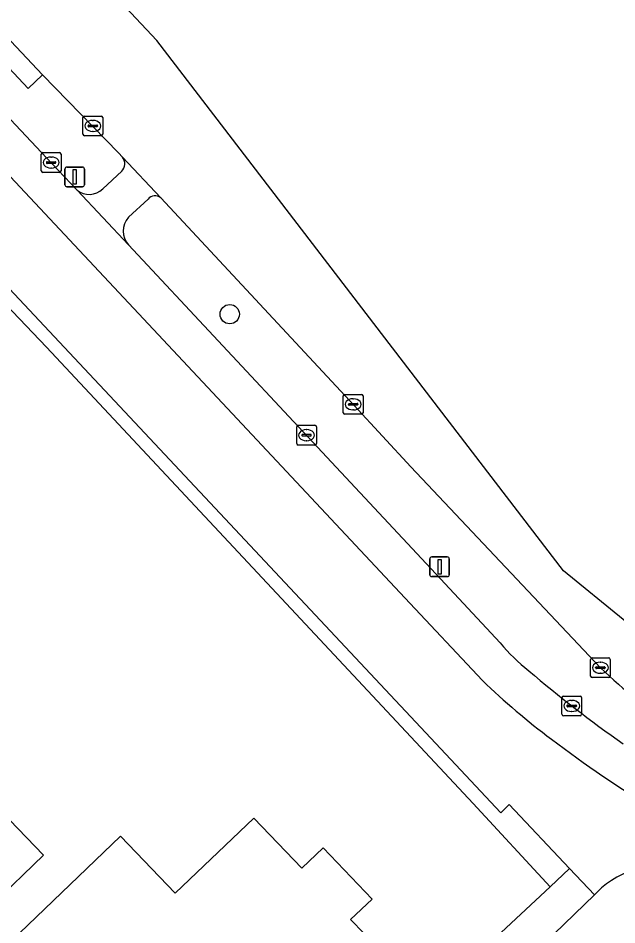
# Model space of a CAD drawing. Extents: x 162661 to 163484, y 380247 to 381230.
# Drawn here: x 163419 to 163449.33, y 380887.82 to 380933.79 of the extents above; entities that cross this region are included whole.
import ezdxf

# ---------------------------------------------------------------- set-up
doc = ezdxf.new("R2010")
doc.units = 0
for name, color, linetype in [('IMGEO_Berm_open', 7, 'Continuous'), ('IMGEO_Boom', 7, 'Continuous'), ('IMGEO_Erf', 7, 'Continuous'), ('IMGEO_Fietspad_gesloten', 7, 'Continuous'), ('IMGEO_Fietspad_open', 7, 'Continuous'), ('IMGEO_Groenvoorziening', 7, 'Continuous'), ('IMGEO_Hek', 7, 'Continuous'), ('IMGEO_Kolk', 7, 'Continuous'), ('IMGEO_Lichtmast', 7, 'Continuous'), ('IMGEO_Pand', 7, 'Continuous'), ('IMGEO_Rijbaan_lokaal_gesloten', 7, 'Continuous'), ('IMGEO_Rijbaan_lokaal_open', 7, 'Continuous'), ('IMGEO_Voetpad_open', 7, 'Continuous')]:
    doc.layers.add(name, color=color, linetype=linetype)

msp = doc.modelspace()

# ---------------------------------------------------------------- linework, layer by layer
at = {"layer": 'IMGEO_Berm_open'}
for points in [[(163297.492, 381058.211), (163297.629, 381058.041), (163301.939, 381053.48), (163304.039, 381051.234), (163315.711, 381038.75), (163343.734, 381008.697), (163351.893, 381000), (163369.825, 380980.883), (163383.497, 380966.224), (163404.827, 380943.419), (163407.337, 380940.661), (163420.715, 380926.423), (163421.985, 380925.068)], [(163424.286, 380926.734), (163424.08, 380926.952), (163420.229, 380930.905), (163419.518, 380930.223), (163413.374, 380936.785), (163414.099, 380937.456), (163413.226, 380938.384)], [(163423.286, 380925.13), (163424.249, 380926.021)], [(163425.583, 380924.605), (163424.595, 380923.691)], [(163436.025, 380914.155), (163426.223, 380924.673)], [(163424.587, 380922.291), (163433.683, 380912.569), (163440.156, 380905.623), (163443.416, 380902.118)], [(163448.501, 380900.854), (163438.895, 380911.038), (163436.025, 380914.155)]]:
    msp.add_lwpolyline(points, dxfattribs=at)
for centre, radius, start, end in [((163423.874, 380926.398), 0.532, 314.8414, 39.2174), ((163422.601, 380925.824), 0.975, 230.8391, 314.6177), ((163425.936, 380924.327), 0.449, 50.3285, 141.8013), ((163425.375, 380922.987), 1.051, 137.9156, 221.4296), ((163451.107, 380908.54), 10.02, 219.862, 231.4587), ((163484.98, 380947.64), 61.744, 229.48019, 235.09865), ((163469.852, 380923.402), 31.053, 226.5617, 244.6379)]:
    msp.add_arc(centre, radius, start, end, dxfattribs=at)
at = {"layer": 'IMGEO_Boom'}
msp.add_circle((163429.721, 380918.778), 0.489, dxfattribs=at)
at = {"layer": 'IMGEO_Erf'}
msp.add_lwpolyline([(163430.623, 380875.297), (163433.297, 380877.949), (163445.945, 380889.749), (163442.047, 380893.971), (163420.446, 380917.104), (163415.256, 380922.535)], dxfattribs=at)
for points in [[(163415.956, 380890.657), (163418.563, 380893.155), (163420.292, 380891.35), (163417.686, 380888.852)], [(163428.281, 380884.298), (163427.55, 380883.609), (163426.865, 380884.337), (163424.334, 380881.913), (163419.069, 380887.408), (163424.189, 380892.313), (163426.956, 380889.425), (163430.935, 380893.237), (163433.372, 380890.693), (163434.449, 380891.725), (163436.933, 380889.133), (163435.845, 380888.091), (163436.528, 380887.388), (163430.701, 380881.769)]]:
    msp.add_lwpolyline(points, close=True, dxfattribs=at)
at = {"layer": 'IMGEO_Fietspad_gesloten'}
for points in [[(163217.057, 381141.357), (163222.96, 381135.118), (163269.7, 381085.146), (163302.54, 381049.896), (163303.348, 381049.029), (163349.187, 381000), (163381.324, 380965.637), (163403.356, 380942.043), (163438.582, 380904.399), (163442.528, 380900.205)], [(163443.416, 380902.118), (163440.156, 380905.623), (163433.683, 380912.569), (163424.587, 380922.291), (163421.985, 380925.068), (163420.715, 380926.423), (163407.337, 380940.661), (163404.827, 380943.419), (163383.497, 380966.224), (163369.825, 380980.883), (163351.893, 381000), (163343.734, 381008.697), (163315.711, 381038.75), (163304.039, 381051.234), (163301.939, 381053.48), (163297.629, 381058.041), (163294.759, 381061.126), (163256.681, 381101.881), (163256.525, 381102.09), (163254.065, 381104.768), (163246.857, 381112.468), (163234.1, 381126.005)]]:
    msp.add_lwpolyline(points, dxfattribs=at)
for centre, radius, start, end in [((163451.107, 380908.54), 10.02, 219.862, 231.4587), ((163484.98, 380947.64), 61.744, 229.48019, 235.09865), ((163466.505, 380924.861), 34.392, 225.7999, 233.4319), ((163481.382, 380943.558), 58.277, 232.63667, 238.94198)]:
    msp.add_arc(centre, radius, start, end, dxfattribs=at)
at = {"layer": 'IMGEO_Fietspad_open'}
for points in [[(163426.223, 380924.673), (163424.286, 380926.734)], [(163424.249, 380926.021), (163423.286, 380925.13)], [(163421.985, 380925.068), (163424.587, 380922.291)], [(163424.595, 380923.691), (163425.583, 380924.605)]]:
    msp.add_lwpolyline(points, dxfattribs=at)
for centre, radius, start, end in [((163423.874, 380926.398), 0.532, 314.8414, 39.2174), ((163422.601, 380925.824), 0.975, 230.8391, 314.6177), ((163425.936, 380924.327), 0.449, 50.3285, 141.8013), ((163425.375, 380922.987), 1.051, 137.9156, 221.4296)]:
    msp.add_arc(centre, radius, start, end, dxfattribs=at)
at = {"layer": 'IMGEO_Groenvoorziening'}
msp.add_lwpolyline([(163415.256, 380922.535), (163420.446, 380917.104), (163442.047, 380893.971), (163445.945, 380889.749), (163446.938, 380890.675), (163443.876, 380893.919), (163443.444, 380893.497), (163412.943, 380926.047), (163412.498, 380925.633), (163412.305, 380925.853), (163410.47, 380924.152), (163411.625, 380922.936), (163400.67, 380912.577), (163401.222, 380911.928), (163412.189, 380922.438)], dxfattribs=at)
msp.add_lwpolyline([(163448.19, 380889.349), (163446.938, 380890.675), (163445.945, 380889.749), (163433.297, 380877.949), (163434.578, 380876.736), (163442.242, 380883.949), (163443.966, 380885.541), (163444.11, 380885.385)], close=True, dxfattribs=at)
at = {"layer": 'IMGEO_Hek'}
msp.add_lwpolyline([(163420.446, 380917.104), (163442.047, 380893.971)], dxfattribs=at)
at = {"layer": 'IMGEO_Kolk'}
for p, q in [((163422.286, 380927.897), (163422.286, 380928.749)), ((163422.361, 380928.823), (163423.213, 380928.823)), ((163423.287, 380928.749), (163423.287, 380927.897)), ((163422.545, 380928.317), (163422.545, 380928.329)), ((163422.983, 380928.28), (163422.585, 380928.28)), ((163422.588, 380928.366), (163422.986, 380928.366)), ((163422.774, 380928.603), (163422.799, 380928.603)), ((163423.029, 380928.329), (163423.029, 380928.317)), ((163423.213, 380927.823), (163422.361, 380927.823)), ((163422.797, 380928.043), (163422.772, 380928.043)), ((163420.175, 380926.04), (163420.175, 380926.892)), ((163420.25, 380926.966), (163421.102, 380926.966)), ((163421.176, 380926.892), (163421.176, 380926.04)), ((163420.434, 380926.46), (163420.434, 380926.472)), ((163420.872, 380926.423), (163420.474, 380926.423)), ((163420.477, 380926.509), (163420.875, 380926.509)), ((163420.663, 380926.746), (163420.688, 380926.746)), ((163420.918, 380926.472), (163420.918, 380926.46)), ((163421.102, 380925.966), (163420.25, 380925.966)), ((163420.686, 380926.186), (163420.661, 380926.186)), ((163435.473, 380913.783), (163435.473, 380914.635)), ((163435.548, 380914.709), (163436.4, 380914.709)), ((163435.961, 380914.489), (163435.986, 380914.489)), ((163436.474, 380914.635), (163436.474, 380913.783)), ((163435.732, 380914.203), (163435.732, 380914.215)), ((163436.17, 380914.166), (163435.772, 380914.166)), ((163435.775, 380914.252), (163436.173, 380914.252)), ((163436.216, 380914.215), (163436.216, 380914.203)), ((163436.4, 380913.709), (163435.548, 380913.709)), ((163435.984, 380913.929), (163435.959, 380913.929)), ((163433.111, 380912.22), (163433.111, 380913.072)), ((163433.186, 380913.146), (163434.038, 380913.146)), ((163434.112, 380913.072), (163434.112, 380912.22)), ((163433.37, 380912.64), (163433.37, 380912.652)), ((163433.808, 380912.603), (163433.41, 380912.603)), ((163433.413, 380912.689), (163433.811, 380912.689)), ((163433.599, 380912.926), (163433.624, 380912.926)), ((163433.854, 380912.652), (163433.854, 380912.64)), ((163434.038, 380912.146), (163433.186, 380912.146)), ((163433.622, 380912.366), (163433.597, 380912.366)), ((163447.996, 380900.43), (163447.996, 380901.282)), ((163448.071, 380901.356), (163448.923, 380901.356)), ((163448.484, 380901.136), (163448.509, 380901.136)), ((163448.997, 380901.282), (163448.997, 380900.43)), ((163448.255, 380900.85), (163448.255, 380900.862)), ((163448.693, 380900.813), (163448.295, 380900.813)), ((163448.298, 380900.899), (163448.696, 380900.899)), ((163448.739, 380900.862), (163448.739, 380900.85)), ((163448.923, 380900.356), (163448.071, 380900.356)), ((163448.507, 380900.576), (163448.482, 380900.576)), ((163446.544, 380898.496), (163446.544, 380899.348)), ((163446.619, 380899.422), (163447.471, 380899.422)), ((163447.545, 380899.348), (163447.545, 380898.496)), ((163446.803, 380898.916), (163446.803, 380898.928)), ((163447.241, 380898.879), (163446.843, 380898.879)), ((163446.846, 380898.965), (163447.244, 380898.965)), ((163447.032, 380899.202), (163447.057, 380899.202)), ((163447.287, 380898.928), (163447.287, 380898.916)), ((163447.471, 380898.422), (163446.619, 380898.422)), ((163447.055, 380898.642), (163447.03, 380898.642))]:
    msp.add_line(p, q, dxfattribs=at)
for points in [[(163422.286, 380927.897), (163422.286, 380928.749)], [(163422.361, 380928.823), (163423.213, 380928.823)], [(163423.287, 380928.749), (163423.287, 380927.897)], [(163423.213, 380927.823), (163422.361, 380927.823)], [(163420.175, 380926.04), (163420.175, 380926.892)], [(163420.25, 380926.966), (163421.102, 380926.966)], [(163421.176, 380926.892), (163421.176, 380926.04)], [(163421.102, 380925.966), (163420.25, 380925.966)], [(163435.473, 380913.783), (163435.473, 380914.635)], [(163435.548, 380914.709), (163436.4, 380914.709)], [(163436.474, 380914.635), (163436.474, 380913.783)], [(163436.4, 380913.709), (163435.548, 380913.709)], [(163433.111, 380912.22), (163433.111, 380913.072)], [(163433.186, 380913.146), (163434.038, 380913.146)], [(163434.112, 380913.072), (163434.112, 380912.22)], [(163434.038, 380912.146), (163433.186, 380912.146)], [(163447.996, 380900.43), (163447.996, 380901.282)], [(163448.071, 380901.356), (163448.923, 380901.356)], [(163448.997, 380901.282), (163448.997, 380900.43)], [(163448.923, 380900.356), (163448.071, 380900.356)], [(163446.544, 380898.496), (163446.544, 380899.348)], [(163446.619, 380899.422), (163447.471, 380899.422)], [(163447.545, 380899.348), (163447.545, 380898.496)], [(163447.471, 380898.422), (163446.619, 380898.422)]]:
    msp.add_lwpolyline(points, dxfattribs=at)
for centre, radius, start, end in [((163422.363, 380928.747), 0.0765, 91.552, 178.448), ((163422.363, 380928.747), 0.0765, 91.552, 178.448), ((163423.211, 380928.747), 0.0765, 1.552, 88.448), ((163423.211, 380928.747), 0.0765, 1.552, 88.448), ((163422.585, 380928.326), 0.0403, 85.8775, 175.7526), ((163422.582, 380928.316), 0.0366, 178.938, 274.7102), ((163422.986, 380928.323), 0.043, 264.8664, 352.4533), ((163422.99, 380928.328), 0.0386, 1.7309, 96.639), ((163422.363, 380927.899), 0.0765, 181.552, 268.448), ((163422.363, 380927.899), 0.0765, 181.552, 268.448), ((163423.211, 380927.899), 0.0765, 271.552, 358.448), ((163423.211, 380927.899), 0.0765, 271.552, 358.448), ((163420.252, 380926.89), 0.0765, 91.552, 178.448), ((163420.252, 380926.89), 0.0765, 91.552, 178.448), ((163421.1, 380926.89), 0.0765, 1.552, 88.448), ((163421.1, 380926.89), 0.0765, 1.552, 88.448), ((163420.474, 380926.469), 0.0403, 85.8775, 175.7526), ((163420.471, 380926.459), 0.0366, 178.938, 274.7102), ((163420.875, 380926.466), 0.043, 264.8664, 352.4533), ((163420.879, 380926.471), 0.0386, 1.7309, 96.639), ((163420.252, 380926.042), 0.0765, 181.552, 268.448), ((163420.252, 380926.042), 0.0765, 181.552, 268.448), ((163421.1, 380926.042), 0.0765, 271.552, 358.448), ((163421.1, 380926.042), 0.0765, 271.552, 358.448), ((163435.55, 380914.633), 0.0765, 91.552, 178.448), ((163435.55, 380914.633), 0.0765, 91.552, 178.448), ((163436.398, 380914.633), 0.0765, 1.552, 88.448), ((163436.398, 380914.633), 0.0765, 1.552, 88.448), ((163435.772, 380914.212), 0.0403, 85.8775, 175.7526), ((163435.769, 380914.202), 0.0366, 178.938, 274.7102), ((163436.173, 380914.209), 0.043, 264.8664, 352.4533), ((163436.177, 380914.214), 0.0386, 1.7309, 96.639), ((163435.55, 380913.785), 0.0765, 181.552, 268.448), ((163435.55, 380913.785), 0.0765, 181.552, 268.448), ((163436.398, 380913.785), 0.0765, 271.552, 358.448), ((163436.398, 380913.785), 0.0765, 271.552, 358.448), ((163433.188, 380913.07), 0.0765, 91.552, 178.448), ((163433.188, 380913.07), 0.0765, 91.552, 178.448), ((163434.036, 380913.07), 0.0765, 1.552, 88.448), ((163434.036, 380913.07), 0.0765, 1.552, 88.448), ((163433.41, 380912.649), 0.0403, 85.8775, 175.7526), ((163433.407, 380912.639), 0.0366, 178.938, 274.7102), ((163433.811, 380912.646), 0.043, 264.8664, 352.4533), ((163433.815, 380912.651), 0.0386, 1.7309, 96.639), ((163433.188, 380912.222), 0.0765, 181.552, 268.448), ((163433.188, 380912.222), 0.0765, 181.552, 268.448), ((163434.036, 380912.222), 0.0765, 271.552, 358.448), ((163434.036, 380912.222), 0.0765, 271.552, 358.448), ((163448.073, 380901.28), 0.0765, 91.552, 178.448), ((163448.073, 380901.28), 0.0765, 91.552, 178.448), ((163448.921, 380901.28), 0.0765, 1.552, 88.448), ((163448.921, 380901.28), 0.0765, 1.552, 88.448), ((163448.295, 380900.859), 0.0403, 85.8775, 175.7526), ((163448.292, 380900.849), 0.0366, 178.938, 274.7102), ((163448.696, 380900.856), 0.043, 264.8664, 352.4533), ((163448.7, 380900.861), 0.0386, 1.7309, 96.639), ((163448.073, 380900.432), 0.0765, 181.552, 268.448), ((163448.073, 380900.432), 0.0765, 181.552, 268.448), ((163448.921, 380900.432), 0.0765, 271.552, 358.448), ((163448.921, 380900.432), 0.0765, 271.552, 358.448), ((163446.621, 380899.346), 0.0765, 91.552, 178.448), ((163446.621, 380899.346), 0.0765, 91.552, 178.448), ((163447.469, 380899.346), 0.0765, 1.552, 88.448), ((163447.469, 380899.346), 0.0765, 1.552, 88.448), ((163446.843, 380898.925), 0.0403, 85.8775, 175.7526), ((163446.84, 380898.915), 0.0366, 178.938, 274.7102), ((163447.244, 380898.922), 0.043, 264.8664, 352.4533), ((163447.248, 380898.927), 0.0386, 1.7309, 96.639), ((163446.621, 380898.498), 0.0765, 181.552, 268.448), ((163446.621, 380898.498), 0.0765, 181.552, 268.448), ((163447.469, 380898.498), 0.0765, 271.552, 358.448), ((163447.469, 380898.498), 0.0765, 271.552, 358.448)]:
    msp.add_arc(centre, radius, start, end, dxfattribs=at)
for centre, major_axis, ratio, start_param, end_param in [((163422.773, 380928.323), (-0.387, 0.002), 0.722429, 4.712389, 7.853982), ((163422.798, 380928.323), (-0.39, 0.002), 0.717154, 1.570796, 4.712389), ((163420.662, 380926.466), (-0.387, 0.002), 0.722429, 4.712389, 7.853982), ((163420.687, 380926.466), (-0.39, 0.002), 0.717154, 1.570796, 4.712389), ((163435.96, 380914.209), (-0.387, 0.002), 0.722429, 4.712389, 7.853982), ((163435.985, 380914.209), (-0.39, 0.002), 0.717154, 1.570796, 4.712389), ((163433.598, 380912.646), (-0.387, 0.002), 0.722429, 4.712389, 7.853982), ((163433.623, 380912.646), (-0.39, 0.002), 0.717154, 1.570796, 4.712389), ((163448.483, 380900.856), (-0.387, 0.002), 0.722429, 4.712389, 7.853982), ((163448.508, 380900.856), (-0.39, 0.002), 0.717154, 1.570796, 4.712389), ((163447.031, 380898.922), (-0.387, 0.002), 0.722429, 4.712389, 7.853982), ((163447.056, 380898.922), (-0.39, 0.002), 0.717154, 1.570796, 4.712389)]:
    msp.add_ellipse(centre, major_axis=major_axis, ratio=ratio, start_param=start_param, end_param=end_param, dxfattribs=at)
at = {"layer": 'IMGEO_Lichtmast'}
for p, q in [((163421.372, 380925.337), (163421.372, 380926.137)), ((163421.372, 380926.137), (163421.372, 380925.337)), ((163421.472, 380926.237), (163422.262, 380926.237)), ((163422.262, 380926.237), (163421.472, 380926.237)), ((163422.362, 380926.137), (163422.362, 380925.337)), ((163422.362, 380925.337), (163422.362, 380926.137)), ((163422.262, 380925.237), (163421.472, 380925.237)), ((163421.472, 380925.237), (163422.262, 380925.237)), ((163439.852, 380905.574), (163439.852, 380906.374)), ((163439.852, 380906.374), (163439.852, 380905.574)), ((163439.952, 380906.474), (163440.742, 380906.474)), ((163440.742, 380906.474), (163439.952, 380906.474)), ((163440.842, 380906.374), (163440.842, 380905.574)), ((163440.842, 380905.574), (163440.842, 380906.374)), ((163440.742, 380905.474), (163439.952, 380905.474)), ((163439.952, 380905.474), (163440.742, 380905.474))]:
    msp.add_line(p, q, dxfattribs=at)
for points in [[(163421.792, 380926.112), (163421.942, 380926.112), (163421.942, 380925.362), (163421.792, 380925.362), (163421.792, 380926.112)], [(163440.272, 380906.349), (163440.422, 380906.349), (163440.422, 380905.599), (163440.272, 380905.599), (163440.272, 380906.349)]]:
    msp.add_lwpolyline(points, dxfattribs=at)
for centre, start, end in [((163421.472, 380926.137), 90, 180), ((163421.472, 380926.137), 90, 180), ((163422.262, 380926.137), 0, 90), ((163422.262, 380926.137), 360, 90), ((163421.472, 380925.337), 180, 270), ((163421.472, 380925.337), 180, 270), ((163422.262, 380925.337), 270, 0), ((163422.262, 380925.337), 270, 0), ((163439.952, 380906.374), 90, 180), ((163439.952, 380906.374), 90, 180), ((163440.742, 380906.374), 0, 90), ((163440.742, 380906.374), 360, 90), ((163439.952, 380905.574), 180, 270), ((163439.952, 380905.574), 180, 270), ((163440.742, 380905.574), 270, 0), ((163440.742, 380905.574), 270, 0)]:
    msp.add_arc(centre, 0.1, start, end, dxfattribs=at)
at = {"layer": 'IMGEO_Pand'}
for points in [[(163417.686, 380888.852), (163420.292, 380891.35), (163418.563, 380893.155), (163415.956, 380890.657)], [(163430.701, 380881.769), (163436.528, 380887.388), (163435.845, 380888.091), (163436.933, 380889.133), (163434.449, 380891.725), (163433.372, 380890.693), (163430.935, 380893.237), (163426.956, 380889.425), (163424.189, 380892.313), (163419.069, 380887.408), (163424.334, 380881.913), (163426.865, 380884.337), (163427.55, 380883.609), (163428.281, 380884.298)]]:
    msp.add_lwpolyline(points, close=True, dxfattribs=at)
at = {"layer": 'IMGEO_Rijbaan_lokaal_gesloten'}
for points in [[(163426.034, 380932.648), (163352.566, 381010.865), (163224.239, 381147.157)], [(163314.848, 381043.594), (163355.603, 381000), (163371.209, 380983.306), (163371.325, 380983.201), (163371.48, 380983.062), (163371.641, 380982.867), (163374.561, 380979.75), (163380.757, 380973.17), (163384.131, 380969.598), (163396.853, 380955.996), (163409.545, 380942.489), (163413.226, 380938.384), (163414.099, 380937.456), (163420.229, 380930.905), (163424.08, 380926.952), (163424.286, 380926.734), (163426.223, 380924.673), (163436.025, 380914.155), (163438.895, 380911.038), (163448.501, 380900.854)], [(163474.237, 380892.044), (163473.982, 380893.671), (163458.714, 380895.898), (163446.627, 380905.762), (163426.034, 380932.648)]]:
    msp.add_lwpolyline(points, dxfattribs=at)
msp.add_arc((163469.852, 380923.402), 31.053, 226.5617, 244.6379, dxfattribs=at)
at = {"layer": 'IMGEO_Rijbaan_lokaal_open'}
msp.add_lwpolyline([(163448.554, 380889.703), (163448.19, 380889.349), (163444.11, 380885.385), (163447.69, 380881.505), (163448.683, 380882.442), (163449.004, 380882.74)], dxfattribs=at)
msp.add_arc((163452.296, 380885.138), 5.903, 81.3779, 129.3418, dxfattribs=at)
at = {"layer": 'IMGEO_Voetpad_open'}
for points in [[(163308.352, 381037.717), (163343.652, 381000), (163361.771, 380980.64), (163362.25, 380981.158), (163369.923, 380972.818), (163373.827, 380968.685), (163374.975, 380967.47), (163378.763, 380963.459), (163378.306, 380963.06), (163378.593, 380962.733), (163407.315, 380932.067), (163408.65, 380930.642), (163412.943, 380926.047), (163443.444, 380893.497), (163443.876, 380893.919), (163446.938, 380890.675), (163448.19, 380889.349), (163448.554, 380889.703)], [(163442.528, 380900.205), (163438.582, 380904.399), (163403.356, 380942.043)]]:
    msp.add_lwpolyline(points, dxfattribs=at)
msp.add_lwpolyline([(163414.099, 380937.456), (163413.374, 380936.785), (163419.518, 380930.223), (163420.229, 380930.905)], close=True, dxfattribs=at)
for centre, radius, start, end in [((163466.505, 380924.861), 34.392, 225.7999, 233.4319), ((163481.382, 380943.558), 58.277, 232.63667, 238.94198), ((163452.296, 380885.138), 5.903, 81.3779, 129.3418)]:
    msp.add_arc(centre, radius, start, end, dxfattribs=at)

doc.saveas('drawing.dxf')
